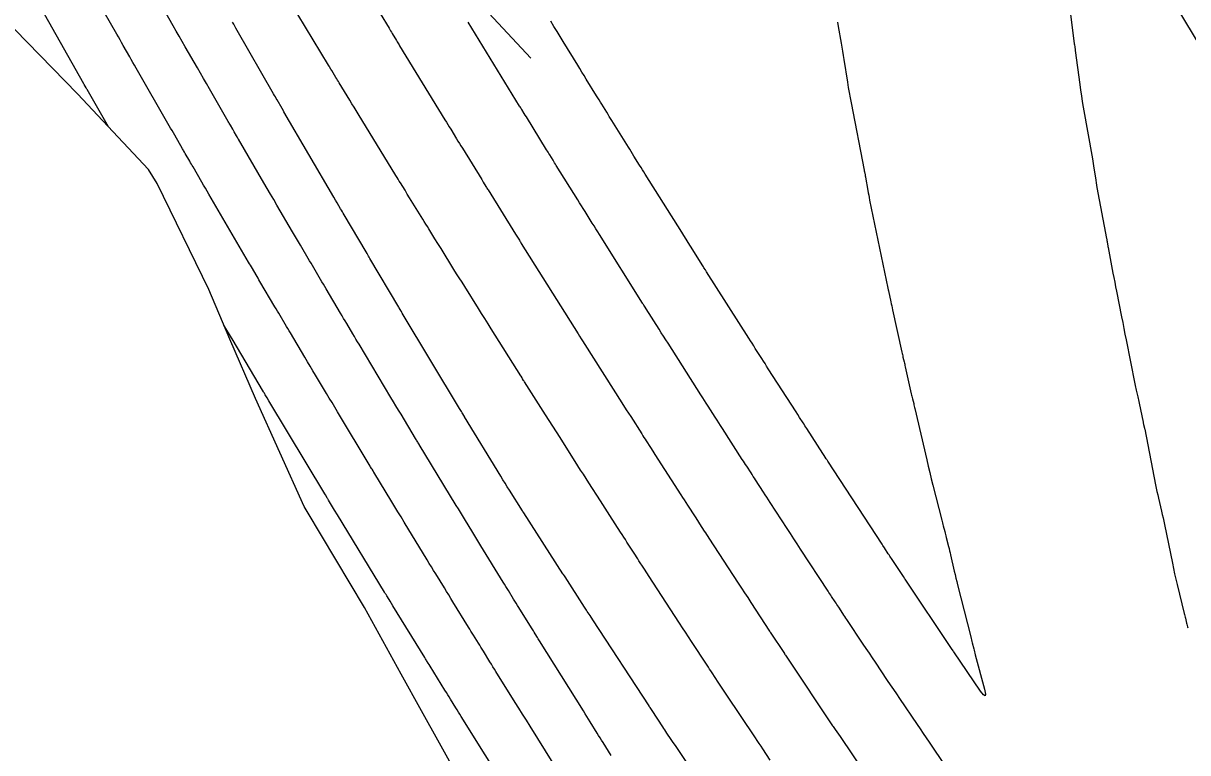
# Model space of a CAD drawing. Extents: x 954385 to 988206, y 1868364 to 1924553.
# Drawn here: x 955228.5 to 955294.2, y 1923479.7 to 1923520.9 of the extents above; entities that cross this region are included whole.
import ezdxf

# ---------------------------------------------------------------- set-up
doc = ezdxf.new("R2010")
doc.units = 0
for name, color, linetype in [('24', 7, 'Continuous'), ('26', 7, 'Continuous'), ('6', 7, 'Continuous'), ('7', 7, 'Continuous'), ('Default', 7, 'Continuous')]:
    doc.layers.add(name, color=color, linetype=linetype)

msp = doc.modelspace()

# ---------------------------------------------------------------- linework, layer by layer
at = {"layer": '24'}
msp.add_lwpolyline([(955254.208, 1923476.295), (955250.968, 1923482.106), (955249.822, 1923484.184), (955247.759, 1923487.932), (955244.517, 1923493.358), (955244.342, 1923493.628), (955241.596, 1923499.721), (955240.159, 1923503.083), (955238.977, 1923505.878), (955236.063, 1923511.852), (955235.571, 1923512.649), (955231.568, 1923516.925), (955228.034, 1923520.547)], dxfattribs=at)
at = {"layer": '26'}
msp.add_lwpolyline([(955257.131, 1923518.928), (955235.494, 1923542.132), (955241.232, 1923540.378), (955235.494, 1923542.132), (955236.844, 1923536.286)], dxfattribs=at)
at = {"layer": '6'}
msp.add_lwpolyline([(955270.643, 1923479.33), (955270.223, 1923479.958), (955270.118, 1923480.116), (955270.013, 1923480.273), (955269.907, 1923480.43), (955269.802, 1923480.587), (955268.154, 1923483.05), (955268.117, 1923483.106), (955268.08, 1923483.162), (955268.042, 1923483.218), (955268.005, 1923483.274), (955267.82, 1923483.554), (955267.709, 1923483.722), (955267.361, 1923484.25), (955267.291, 1923484.356), (955267.22, 1923484.463), (955267.15, 1923484.57), (955267.081, 1923484.677), (955266.204, 1923486.021), (955266.034, 1923486.281), (955265.865, 1923486.541), (955265.695, 1923486.8), (955265.526, 1923487.06), (955263.78, 1923489.737), (955263.711, 1923489.842), (955263.643, 1923489.947), (955263.575, 1923490.052), (955263.507, 1923490.157), (955263.235, 1923490.578), (955263.167, 1923490.683), (955263.099, 1923490.788), (955263.031, 1923490.893), (955262.963, 1923490.998), (955262.556, 1923491.628), (955262.465, 1923491.768), (955262.375, 1923491.908), (955262.284, 1923492.048), (955262.194, 1923492.189), (955261.587, 1923493.134), (955261.456, 1923493.338), (955261.325, 1923493.542), (955261.194, 1923493.747), (955261.063, 1923493.951), (955260.404, 1923494.975), (955260.251, 1923495.214), (955260.098, 1923495.453), (955259.945, 1923495.693), (955259.793, 1923495.932), (955258.78, 1923497.525), (955258.577, 1923497.844), (955258.374, 1923498.163), (955258.172, 1923498.481), (955257.969, 1923498.8), (955256.776, 1923500.676), (955256.753, 1923500.712), (955256.73, 1923500.749), (955256.67, 1923500.844), (955256.641, 1923500.89), (955256.584, 1923500.981), (955256.565, 1923501.011), (955254.899, 1923503.664), (955254.719, 1923503.951), (955254.539, 1923504.237), (955254.359, 1923504.524), (955254.179, 1923504.81), (955253.403, 1923506.046), (955253.252, 1923506.287), (955253.101, 1923506.529), (955252.95, 1923506.771), (955252.799, 1923507.013), (955252.068, 1923508.191), (955251.897, 1923508.467), (955251.726, 1923508.743), (955251.384, 1923509.294), (955251.298, 1923509.432), (955251.213, 1923509.57), (955251.127, 1923509.708), (955251.042, 1923509.847), (955250.295, 1923511.058), (955250.167, 1923511.266), (955250.038, 1923511.475), (955249.781, 1923511.892), (955249.717, 1923511.996), (955249.652, 1923512.1), (955249.588, 1923512.205), (955249.524, 1923512.309), (955247.393, 1923515.795), (955247.277, 1923515.984), (955247.161, 1923516.174), (955247.045, 1923516.364), (955246.929, 1923516.553), (955246.325, 1923517.542), (955246.279, 1923517.616), (955246.234, 1923517.691), (955246.189, 1923517.765), (955246.143, 1923517.84), (955245.901, 1923518.239), (955245.857, 1923518.312), (955245.783, 1923518.434), (955245.754, 1923518.482), (955245.724, 1923518.531), (955243.568, 1923522.112)], dxfattribs=at)
at = {"layer": '7'}
for points in [[(955287.305, 1923523.514), (955287.782, 1923519.764), (955287.785, 1923519.743), (955287.788, 1923519.722), (955287.791, 1923519.702), (955287.794, 1923519.681), (955287.811, 1923519.576), (955287.817, 1923519.536), (955287.833, 1923519.436), (955287.836, 1923519.416), (955287.839, 1923519.396), (955287.842, 1923519.376), (955287.844, 1923519.356), (955288.095, 1923517.455), (955288.139, 1923517.132), (955288.187, 1923516.81), (955288.239, 1923516.488), (955288.294, 1923516.166), (955288.813, 1923513.255), (955288.836, 1923513.121), (955288.858, 1923512.986), (955288.879, 1923512.851), (955288.899, 1923512.716), (955288.977, 1923512.176), (955288.997, 1923512.041), (955289.019, 1923511.907), (955289.042, 1923511.772), (955289.067, 1923511.638), (955289.61, 1923508.762), (955289.617, 1923508.72), (955289.625, 1923508.678), (955289.632, 1923508.636), (955289.639, 1923508.594), (955289.665, 1923508.426), (955289.672, 1923508.384), (955289.679, 1923508.342), (955289.687, 1923508.3), (955289.694, 1923508.258), (955289.971, 1923506.807), (955290.02, 1923506.551), (955290.069, 1923506.295), (955290.119, 1923506.039), (955290.169, 1923505.784), (955290.454, 1923504.337), (955290.518, 1923504.01), (955290.582, 1923503.684), (955290.647, 1923503.358), (955290.711, 1923503.031), (955291.198, 1923500.561), (955291.216, 1923500.469), (955291.236, 1923500.377), (955291.256, 1923500.286), (955291.277, 1923500.194), (955291.364, 1923499.829), (955291.385, 1923499.737), (955291.406, 1923499.646), (955291.426, 1923499.554), (955291.446, 1923499.462), (955291.667, 1923498.403), (955291.674, 1923498.37), (955291.682, 1923498.336), (955291.689, 1923498.303), (955291.697, 1923498.27), (955291.73, 1923498.137), (955291.738, 1923498.103), (955291.746, 1923498.07), (955291.753, 1923498.036), (955291.76, 1923498.003), (955292.376, 1923494.854), (955292.413, 1923494.667), (955292.452, 1923494.48), (955292.493, 1923494.293), (955292.535, 1923494.107), (955292.709, 1923493.364), (955292.751, 1923493.178), (955292.793, 1923492.991), (955292.833, 1923492.805), (955292.872, 1923492.618), (955293.319, 1923490.433), (955293.382, 1923490.135), (955293.447, 1923489.837), (955293.516, 1923489.541), (955293.588, 1923489.244), (955293.995, 1923487.606), (955294.012, 1923487.538), (955294.028, 1923487.469), (955294.044, 1923487.401), (955294.06, 1923487.332), (955294.121, 1923487.058), (955294.137, 1923486.989), (955294.153, 1923486.921), (955294.169, 1923486.852), (955294.186, 1923486.784)], [(955258.397, 1923479.157), (955257.092, 1923481.246), (955256.882, 1923481.581), (955256.673, 1923481.916), (955256.463, 1923482.251), (955256.254, 1923482.587), (955255.167, 1923484.325), (955255.082, 1923484.462), (955254.997, 1923484.598), (955254.912, 1923484.735), (955254.827, 1923484.872), (955254.46, 1923485.467), (955254.39, 1923485.58), (955254.32, 1923485.694), (955254.249, 1923485.808), (955254.179, 1923485.922), (955253.897, 1923486.377), (955253.827, 1923486.491), (955253.756, 1923486.605), (955253.686, 1923486.719), (955253.616, 1923486.833), (955252.743, 1923488.251), (955252.622, 1923488.449), (955252.5, 1923488.647), (955252.378, 1923488.844), (955252.257, 1923489.042), (955251.77, 1923489.833), (955251.649, 1923490.031), (955251.528, 1923490.229), (955251.407, 1923490.427), (955251.286, 1923490.626), (955249.986, 1923492.762), (955249.813, 1923493.046), (955249.64, 1923493.331), (955249.467, 1923493.615), (955249.294, 1923493.899), (955248.281, 1923495.565), (955248.268, 1923495.585), (955248.256, 1923495.605), (955248.244, 1923495.626), (955248.232, 1923495.646), (955248.176, 1923495.74), (955248.151, 1923495.782), (955248.1, 1923495.866), (955248.075, 1923495.908), (955246.228, 1923498.987), (955246.074, 1923499.243), (955245.92, 1923499.5), (955245.766, 1923499.756), (955245.612, 1923500.013), (955244.996, 1923501.038), (955244.843, 1923501.295), (955244.689, 1923501.551), (955244.536, 1923501.808), (955244.383, 1923502.065), (955243.573, 1923503.431), (955243.5, 1923503.554), (955243.427, 1923503.677), (955243.354, 1923503.8), (955243.281, 1923503.922), (955242.99, 1923504.414), (955242.917, 1923504.536), (955242.845, 1923504.659), (955242.772, 1923504.782), (955242.699, 1923504.905), (955241.854, 1923506.338), (955241.801, 1923506.428), (955241.747, 1923506.519), (955241.694, 1923506.609), (955241.641, 1923506.7), (955241.427, 1923507.063), (955241.374, 1923507.153), (955241.321, 1923507.244), (955241.267, 1923507.335), (955241.214, 1923507.426), (955238.977, 1923511.263), (955238.878, 1923511.432), (955238.779, 1923511.602), (955238.68, 1923511.771), (955238.581, 1923511.941), (955238.079, 1923512.802), (955238.033, 1923512.879), (955237.988, 1923512.957), (955237.943, 1923513.035), (955237.898, 1923513.113), (955237.641, 1923513.557), (955237.601, 1923513.627), (955237.547, 1923513.719), (955237.52, 1923513.766), (955237.494, 1923513.812), (955237.053, 1923514.579), (955236.975, 1923514.715), (955236.897, 1923514.85), (955236.819, 1923514.986), (955236.741, 1923515.122), (955234.873, 1923518.371), (955234.781, 1923518.53), (955234.689, 1923518.69), (955234.598, 1923518.85), (955234.507, 1923519.01), (955234.144, 1923519.65), (955234.053, 1923519.81), (955233.962, 1923519.97), (955233.871, 1923520.13), (955233.78, 1923520.29), (955232.363, 1923522.784)], [(955261.67, 1923479.593), (955261.21, 1923480.32), (955261.126, 1923480.453), (955261.043, 1923480.585), (955260.959, 1923480.718), (955260.876, 1923480.851), (955260.475, 1923481.493), (955260.38, 1923481.645), (955260.285, 1923481.796), (955260.191, 1923481.947), (955260.096, 1923482.099), (955257.626, 1923486.052), (955257.587, 1923486.115), (955257.548, 1923486.177), (955257.51, 1923486.239), (955257.471, 1923486.301), (955257.317, 1923486.55), (955257.279, 1923486.613), (955257.24, 1923486.675), (955257.202, 1923486.737), (955257.163, 1923486.8), (955256.459, 1923487.938), (955256.385, 1923488.057), (955256.311, 1923488.177), (955256.237, 1923488.296), (955256.164, 1923488.416), (955255.87, 1923488.894), (955255.796, 1923489.013), (955255.723, 1923489.132), (955255.649, 1923489.252), (955255.576, 1923489.371), (955254.322, 1923491.411), (955254.206, 1923491.601), (955254.089, 1923491.791), (955253.973, 1923491.981), (955253.858, 1923492.171), (955253.395, 1923492.932), (955253.279, 1923493.122), (955253.163, 1923493.312), (955253.047, 1923493.502), (955252.932, 1923493.692), (955250.84, 1923497.13), (955250.828, 1923497.151), (955250.815, 1923497.172), (955250.783, 1923497.225), (955250.764, 1923497.257), (955250.692, 1923497.377), (955250.663, 1923497.425), (955250.635, 1923497.472), (955249.813, 1923498.842), (955249.671, 1923499.079), (955249.529, 1923499.315), (955249.387, 1923499.551), (955249.245, 1923499.787), (955247.445, 1923502.787), (955247.357, 1923502.933), (955247.27, 1923503.079), (955247.183, 1923503.225), (955247.096, 1923503.371), (955246.749, 1923503.956), (955246.662, 1923504.103), (955246.575, 1923504.249), (955246.489, 1923504.395), (955246.402, 1923504.542), (955245.587, 1923505.915), (955245.509, 1923506.047), (955245.432, 1923506.178), (955245.354, 1923506.309), (955245.277, 1923506.44), (955244.967, 1923506.965), (955244.89, 1923507.096), (955244.812, 1923507.228), (955244.735, 1923507.359), (955244.657, 1923507.49), (955244.137, 1923508.373), (955244.025, 1923508.564), (955243.913, 1923508.755), (955243.801, 1923508.946), (955243.689, 1923509.138), (955242.815, 1923510.637), (955242.632, 1923510.95), (955242.449, 1923511.264), (955242.266, 1923511.577), (955242.083, 1923511.891), (955240.644, 1923514.357), (955240.617, 1923514.404), (955240.589, 1923514.45), (955240.562, 1923514.497), (955240.535, 1923514.544), (955240.401, 1923514.777), (955240.32, 1923514.917), (955240.186, 1923515.148), (955240.154, 1923515.203), (955240.123, 1923515.257), (955240.092, 1923515.311), (955240.061, 1923515.365), (955239.009, 1923517.195), (955238.838, 1923517.493), (955238.668, 1923517.79), (955238.497, 1923518.087), (955238.326, 1923518.384), (955237.638, 1923519.58), (955237.47, 1923519.873), (955237.302, 1923520.167), (955237.134, 1923520.46), (955236.967, 1923520.754), (955236.23, 1923522.05)], [(955233.318, 1923515.055), (955232.107, 1923517.161), (955232.092, 1923517.187), (955232.077, 1923517.213), (955232.062, 1923517.239), (955232.048, 1923517.265), (955231.944, 1923517.448), (955231.929, 1923517.474), (955229.696, 1923521.406)], [(955248.634, 1923521.45), (955249.135, 1923520.618), (955249.179, 1923520.544), (955249.224, 1923520.47), (955249.269, 1923520.396), (955249.314, 1923520.322), (955249.554, 1923519.928), (955249.598, 1923519.854), (955249.673, 1923519.731), (955249.703, 1923519.682), (955249.733, 1923519.633), (955252.289, 1923515.454), (955252.371, 1923515.32), (955252.453, 1923515.186), (955252.535, 1923515.052), (955252.617, 1923514.918), (955252.944, 1923514.382), (955253.026, 1923514.248), (955253.108, 1923514.114), (955253.191, 1923513.98), (955253.273, 1923513.847), (955254.363, 1923512.08), (955254.453, 1923511.935), (955254.602, 1923511.692), (955254.632, 1923511.643), (955254.662, 1923511.595), (955254.692, 1923511.546), (955254.722, 1923511.498), (955256.266, 1923509.011), (955256.377, 1923508.833), (955256.487, 1923508.655), (955256.515, 1923508.61), (955256.543, 1923508.566), (955256.57, 1923508.521), (955256.598, 1923508.477), (955259.796, 1923503.387), (955259.883, 1923503.248), (955259.973, 1923503.104), (955260.013, 1923503.04), (955260.053, 1923502.976), (955260.175, 1923502.782), (955260.183, 1923502.77), (955262.27, 1923499.488), (955262.519, 1923499.097), (955262.767, 1923498.707), (955263.389, 1923497.729), (955263.451, 1923497.632), (955263.513, 1923497.535), (955263.575, 1923497.438), (955263.637, 1923497.342), (955263.885, 1923496.956), (955264.009, 1923496.762), (955264.133, 1923496.569), (955265.595, 1923494.294), (955265.688, 1923494.149), (955265.781, 1923494.005), (955265.874, 1923493.86), (955265.967, 1923493.716), (955266.398, 1923493.05), (955266.527, 1923492.85), (955266.656, 1923492.65), (955266.915, 1923492.25), (955266.979, 1923492.151), (955267.044, 1923492.051), (955267.109, 1923491.951), (955267.174, 1923491.851), (955268.834, 1923489.309), (955269.011, 1923489.037), (955269.189, 1923488.765), (955269.366, 1923488.494), (955269.544, 1923488.222), (955270.604, 1923486.598), (955270.615, 1923486.582), (955270.635, 1923486.55), (955271.436, 1923485.336), (955271.45, 1923485.315), (955271.464, 1923485.294), (955271.478, 1923485.273), (955271.492, 1923485.252), (955271.603, 1923485.085), (955274.158, 1923481.267), (955274.193, 1923481.216), (955274.227, 1923481.165), (955274.262, 1923481.113), (955274.296, 1923481.062), (955274.574, 1923480.653), (955277.252, 1923476.7)], [(955267.308, 1923477.123), (955265.288, 1923480.144), (955265.169, 1923480.321), (955265.051, 1923480.498), (955264.814, 1923480.853), (955264.754, 1923480.941), (955264.695, 1923481.03), (955264.636, 1923481.119), (955264.577, 1923481.208), (955263.976, 1923482.118), (955263.864, 1923482.288), (955263.848, 1923482.312), (955263.832, 1923482.336), (955263.816, 1923482.361), (955263.8, 1923482.385), (955260.636, 1923487.236), (955260.478, 1923487.479), (955260.32, 1923487.721), (955260.28, 1923487.782), (955260.241, 1923487.842), (955260.201, 1923487.903), (955260.162, 1923487.964), (955259.065, 1923489.662), (955259.026, 1923489.722), (955258.977, 1923489.797), (955258.948, 1923489.842), (955256.737, 1923493.286), (955256.688, 1923493.363), (955256.671, 1923493.388), (955255.931, 1923494.552), (955255.807, 1923494.75), (955255.683, 1923494.947), (955255.56, 1923495.146), (955255.438, 1923495.345), (955253.4, 1923498.695), (955253.394, 1923498.705), (955253.259, 1923498.929), (955253.223, 1923498.989), (955253.114, 1923499.17), (955249.883, 1923504.553), (955249.867, 1923504.58), (955249.851, 1923504.606), (955249.835, 1923504.633), (955249.819, 1923504.66), (955249.708, 1923504.848), (955249.692, 1923504.875), (955248.054, 1923507.636), (955248.019, 1923507.696), (955247.983, 1923507.756), (955247.895, 1923507.906), (955247.841, 1923507.997), (955246.602, 1923510.101), (955246.553, 1923510.183), (955246.505, 1923510.266), (955246.457, 1923510.348), (955246.408, 1923510.431), (955246.216, 1923510.761), (955246.12, 1923510.926), (955246.023, 1923511.091), (955243.209, 1923515.913), (955243.182, 1923515.959), (955243.102, 1923516.097), (955242.824, 1923516.577), (955242.775, 1923516.663), (955242.726, 1923516.748), (955242.677, 1923516.833), (955242.628, 1923516.918), (955240.57, 1923520.5), (955240.504, 1923520.615), (955240.438, 1923520.729), (955240.373, 1923520.843), (955240.307, 1923520.957)], [(955280.546, 1923478.966), (955279.619, 1923480.336), (955279.449, 1923480.586), (955279.28, 1923480.836), (955279.11, 1923481.086), (955278.941, 1923481.336), (955277.947, 1923482.803), (955277.774, 1923483.058), (955277.602, 1923483.314), (955277.43, 1923483.57), (955277.258, 1923483.826), (955276.572, 1923484.851), (955276.401, 1923485.107), (955276.229, 1923485.363), (955276.058, 1923485.62), (955275.886, 1923485.876), (955274.962, 1923487.256), (955274.905, 1923487.341), (955274.849, 1923487.426), (955274.792, 1923487.511), (955274.736, 1923487.597), (955274.498, 1923487.957), (955274.448, 1923488.033), (955274.398, 1923488.109), (955274.348, 1923488.185), (955274.298, 1923488.261), (955274.097, 1923488.565), (955274.047, 1923488.641), (955273.996, 1923488.717), (955273.947, 1923488.793), (955273.897, 1923488.869), (955272.353, 1923491.233), (955272.162, 1923491.525), (955271.972, 1923491.817), (955271.781, 1923492.109), (955271.59, 1923492.402), (955270.638, 1923493.86), (955270.542, 1923494.008), (955270.446, 1923494.155), (955270.35, 1923494.303), (955270.254, 1923494.451), (955269.804, 1923495.147), (955269.742, 1923495.243), (955269.681, 1923495.338), (955269.619, 1923495.434), (955269.557, 1923495.529), (955269.31, 1923495.91), (955269.249, 1923496.005), (955269.187, 1923496.101), (955269.126, 1923496.196), (955269.064, 1923496.292), (955267.942, 1923498.04), (955267.84, 1923498.198), (955267.739, 1923498.355), (955267.638, 1923498.513), (955267.536, 1923498.671), (955267.131, 1923499.302), (955267.03, 1923499.459), (955266.929, 1923499.617), (955266.828, 1923499.775), (955266.727, 1923499.933), (955264.873, 1923502.848), (955264.747, 1923503.046), (955264.62, 1923503.245), (955264.494, 1923503.444), (955264.368, 1923503.642), (955263.64, 1923504.786), (955263.579, 1923504.881), (955263.5, 1923505.004), (955263.482, 1923505.033), (955263.441, 1923505.099), (955263.429, 1923505.118), (955261.011, 1923508.974), (955260.909, 1923509.137), (955260.807, 1923509.3), (955260.704, 1923509.463), (955260.602, 1923509.626), (955260.192, 1923510.278), (955260.09, 1923510.441), (955259.988, 1923510.604), (955259.886, 1923510.767), (955259.784, 1923510.931), (955258.568, 1923512.885), (955258.522, 1923512.958), (955258.477, 1923513.032), (955258.431, 1923513.105), (955258.385, 1923513.179), (955258.203, 1923513.472), (955258.157, 1923513.546), (955258.112, 1923513.62), (955258.066, 1923513.693), (955258.021, 1923513.767), (955256.883, 1923515.613), (955256.819, 1923515.716), (955256.756, 1923515.819), (955256.628, 1923516.026), (955256.596, 1923516.077), (955256.565, 1923516.129), (955256.533, 1923516.181), (955256.501, 1923516.232), (955253.608, 1923520.964)], [(955274.423, 1923520.955), (955274.463, 1923520.727), (955274.633, 1923519.785), (955274.675, 1923519.553), (955274.715, 1923519.32), (955274.753, 1923519.086), (955274.791, 1923518.853), (955274.99, 1923517.571), (955275.037, 1923517.28), (955275.087, 1923516.989), (955275.139, 1923516.699), (955275.194, 1923516.409), (955275.931, 1923512.62), (955275.934, 1923512.602), (955275.937, 1923512.585), (955275.942, 1923512.549), (955275.944, 1923512.54), (955275.946, 1923512.531), (955275.947, 1923512.523), (955275.949, 1923512.514), (955275.988, 1923512.344), (955275.995, 1923512.313), (955276.002, 1923512.281), (955276.008, 1923512.25), (955276.013, 1923512.218), (955276.142, 1923511.468), (955276.166, 1923511.332), (955276.191, 1923511.197), (955276.217, 1923511.062), (955276.244, 1923510.927), (955277.275, 1923505.951), (955277.28, 1923505.927), (955277.284, 1923505.903), (955277.293, 1923505.854), (955277.295, 1923505.842), (955277.298, 1923505.83), (955277.3, 1923505.818), (955277.303, 1923505.806), (955277.443, 1923505.175), (955277.467, 1923505.066), (955277.491, 1923504.957), (955277.515, 1923504.848), (955277.539, 1923504.739), (955278.062, 1923502.343), (955278.077, 1923502.275), (955278.093, 1923502.206), (955278.109, 1923502.138), (955278.125, 1923502.07), (955278.19, 1923501.798), (955278.206, 1923501.73), (955278.222, 1923501.662), (955278.238, 1923501.593), (955278.253, 1923501.525), (955278.596, 1923499.993), (955278.612, 1923499.924), (955278.628, 1923499.854), (955278.644, 1923499.785), (955278.661, 1923499.716), (955278.729, 1923499.439), (955278.745, 1923499.369), (955278.762, 1923499.3), (955278.778, 1923499.231), (955278.795, 1923499.161), (955279.465, 1923496.261), (955279.548, 1923495.905), (955279.634, 1923495.548), (955279.722, 1923495.193), (955279.812, 1923494.838), (955280.315, 1923492.873), (955280.336, 1923492.791), (955280.356, 1923492.709), (955280.377, 1923492.628), (955280.397, 1923492.546), (955280.478, 1923492.218), (955280.498, 1923492.136), (955280.519, 1923492.054), (955280.539, 1923491.973), (955280.56, 1923491.891), (955280.694, 1923491.372), (955280.723, 1923491.258), (955280.751, 1923491.144), (955280.778, 1923491.03), (955280.805, 1923490.916), (955281.017, 1923489.984), (955281.062, 1923489.791), (955281.108, 1923489.598), (955281.155, 1923489.405), (955281.203, 1923489.213), (955281.952, 1923486.28), (955281.973, 1923486.196), (955281.994, 1923486.112), (955282.015, 1923486.028), (955282.036, 1923485.944), (955282.118, 1923485.607), (955282.139, 1923485.523), (955282.16, 1923485.439), (955282.181, 1923485.356), (955282.203, 1923485.272), (955282.715, 1923483.325), (955282.771, 1923483.054), (955282.752, 1923482.947), (955282.659, 1923483.004), (955282.492, 1923483.224), (955280.998, 1923485.428), (955280.975, 1923485.462), (955280.952, 1923485.497), (955280.86, 1923485.634), (955278.25, 1923489.533), (955278.233, 1923489.558), (955278.216, 1923489.583), (955278.166, 1923489.66), (955278.149, 1923489.685), (955277.47, 1923490.711), (955277.427, 1923490.777), (955277.383, 1923490.843), (955277.34, 1923490.909), (955277.297, 1923490.975), (955277.081, 1923491.306), (955276.994, 1923491.439), (955276.951, 1923491.505), (955273.896, 1923496.186), (955273.872, 1923496.223), (955273.848, 1923496.26), (955273.824, 1923496.297), (955273.8, 1923496.334), (955273.68, 1923496.519), (955273.608, 1923496.63), (955272.694, 1923498.042), (955272.644, 1923498.12), (955272.594, 1923498.197), (955272.544, 1923498.275), (955272.494, 1923498.353), (955272.294, 1923498.663), (955272.195, 1923498.818), (955272.095, 1923498.973), (955270.528, 1923501.413), (955270.436, 1923501.556), (955270.344, 1923501.699), (955270.253, 1923501.843), (955270.161, 1923501.986), (955269.796, 1923502.56), (955269.705, 1923502.704), (955269.613, 1923502.847), (955269.522, 1923502.991), (955269.431, 1923503.134), (955267.049, 1923506.876), (955266.998, 1923506.955), (955266.982, 1923506.981), (955266.901, 1923507.111), (955266.871, 1923507.159), (955266.84, 1923507.208), (955266.136, 1923508.332), (955266.013, 1923508.528), (955265.89, 1923508.723), (955265.768, 1923508.918), (955265.645, 1923509.114), (955263.589, 1923512.386), (955263.509, 1923512.513), (955263.429, 1923512.64), (955263.35, 1923512.768), (955263.27, 1923512.895), (955262.953, 1923513.405), (955262.873, 1923513.533), (955262.794, 1923513.66), (955262.715, 1923513.788), (955262.635, 1923513.915), (955261.705, 1923515.412), (955261.633, 1923515.528), (955261.562, 1923515.644), (955261.49, 1923515.761), (955261.418, 1923515.877), (955261.132, 1923516.342), (955261.06, 1923516.458), (955260.988, 1923516.574), (955260.917, 1923516.69), (955260.845, 1923516.807), (955260.262, 1923517.751), (955260.141, 1923517.947), (955260.02, 1923518.143), (955259.9, 1923518.34), (955259.779, 1923518.536), (955258.966, 1923519.866), (955258.791, 1923520.153), (955258.615, 1923520.44), (955258.44, 1923520.727), (955258.264, 1923521.014)], [(955255.918, 1923477.464), (955253.213, 1923481.791), (955253.137, 1923481.913), (955253.06, 1923482.036), (955252.983, 1923482.159), (955252.906, 1923482.282), (955252.599, 1923482.774), (955252.522, 1923482.897), (955252.446, 1923483.02), (955252.369, 1923483.143), (955252.293, 1923483.267), (955251.448, 1923484.634), (955251.399, 1923484.714), (955251.35, 1923484.793), (955251.251, 1923484.953), (955251.226, 1923484.993), (955251.202, 1923485.033), (955251.177, 1923485.073), (955251.152, 1923485.113), (955249.355, 1923488.034), (955249.277, 1923488.161), (955249.199, 1923488.287), (955249.043, 1923488.541), (955249.005, 1923488.604), (955248.966, 1923488.668), (955248.927, 1923488.731), (955248.888, 1923488.794), (955246.225, 1923493.172), (955246.063, 1923493.438), (955245.721, 1923494), (955245.703, 1923494.03), (955245.685, 1923494.06), (955245.667, 1923494.09), (955245.649, 1923494.12), (955245.544, 1923494.296), (955245.515, 1923494.344), (955242.361, 1923499.6), (955242.26, 1923499.769), (955242.158, 1923499.939), (955242.133, 1923499.981), (955242.107, 1923500.024), (955242.082, 1923500.066), (955242.057, 1923500.108), (955240.281, 1923503.1), (955240.252, 1923503.15), (955239.824, 1923503.876)]]:
    msp.add_lwpolyline(points, dxfattribs=at)
at = {"layer": 'Default'}
msp.add_arc((956111.568, 1924014.493), 954.93, 205.346268, 226.414195, dxfattribs=at)

doc.saveas('drawing.dxf')
